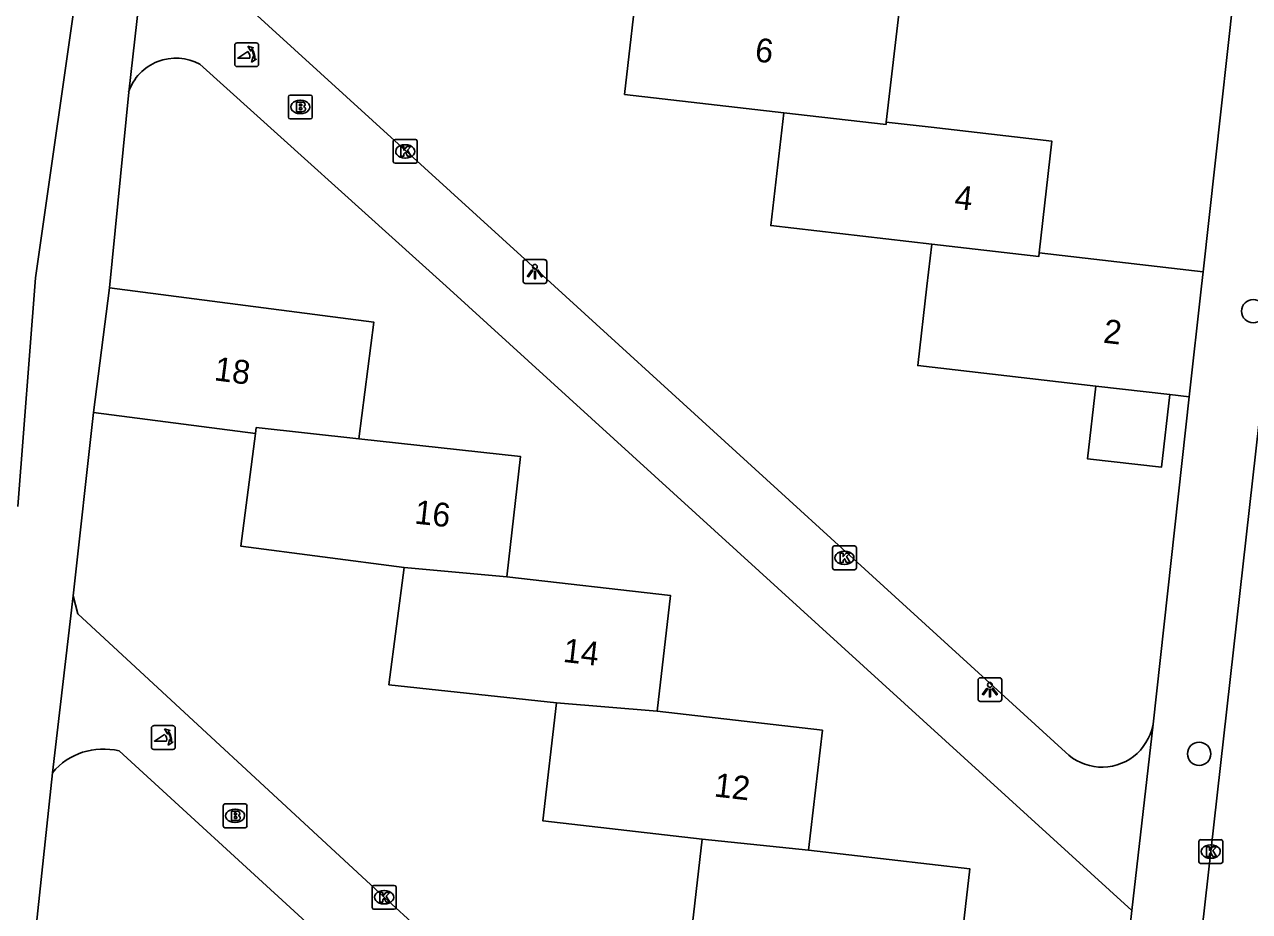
# Model space of a CAD drawing. Extents: x 162026 to 163499, y 387297 to 388169.
# Drawn here: x 162630 to 162681.4, y 387723.8 to 387761 of the extents above; entities that cross this region are included whole.
import ezdxf

# ---------------------------------------------------------------- set-up
doc = ezdxf.new("R2010")
doc.units = 0
for name, color, linetype in [('IMGEO_Boom', 7, 'Continuous'), ('IMGEO_Brandkraan', 7, 'Continuous'), ('IMGEO_Kolk', 7, 'Continuous'), ('IMGEO_Lichtpunt', 7, 'Continuous'), ('IMGEO_Pand', 7, 'Continuous'), ('IMGEO_Pand_nummerreeks', 7, 'Continuous'), ('IMGEO_Poller', 7, 'Continuous'), ('IMGEO_Rijbaan_lokaal_open', 7, 'Continuous'), ('IMGEO_Voetpad_open', 7, 'Continuous')]:
    doc.layers.add(name, color=color, linetype=linetype)

msp = doc.modelspace()

# ---------------------------------------------------------------- linework, layer by layer
at = {"layer": 'IMGEO_Boom'}
for centre in [(162681.583, 387748.956), (162679.309, 387730.378)]:
    msp.add_circle(centre, 0.489, dxfattribs=at)
at = {"layer": 'IMGEO_Brandkraan'}
for p, q in [((162641.078, 387757.101), (162641.078, 387757.953)), ((162641.153, 387758.027), (162642.005, 387758.027)), ((162641.566, 387757.807), (162641.591, 387757.807)), ((162642.079, 387757.953), (162642.079, 387757.101)), ((162641.589, 387757.247), (162641.564, 387757.247)), ((162642.005, 387757.027), (162641.153, 387757.027)), ((162638.34, 387727.35), (162638.34, 387728.202)), ((162638.415, 387728.276), (162639.267, 387728.276)), ((162638.828, 387728.056), (162638.853, 387728.056)), ((162639.341, 387728.202), (162639.341, 387727.35)), ((162638.851, 387727.496), (162638.826, 387727.496)), ((162639.267, 387727.276), (162638.415, 387727.276))]:
    msp.add_line(p, q, dxfattribs=at)
for points in [[(162641.078, 387757.101), (162641.078, 387757.953)], [(162641.153, 387758.027), (162642.005, 387758.027)], [(162641.426, 387757.727), (162641.426, 387757.327), (162641.639, 387757.327)], [(162641.657, 387757.727), (162641.426, 387757.727)], [(162642.079, 387757.953), (162642.079, 387757.101)], [(162641.605, 387757.646), (162641.551, 387757.646), (162641.551, 387757.57)], [(162641.551, 387757.57), (162641.604, 387757.57)], [(162641.613, 387757.494), (162641.551, 387757.494), (162641.551, 387757.413)], [(162641.551, 387757.413), (162641.613, 387757.413)], [(162642.005, 387757.027), (162641.153, 387757.027)], [(162638.34, 387727.35), (162638.34, 387728.202)], [(162638.415, 387728.276), (162639.267, 387728.276)], [(162638.688, 387727.976), (162638.688, 387727.576), (162638.901, 387727.576)], [(162638.919, 387727.976), (162638.688, 387727.976)], [(162638.867, 387727.895), (162638.813, 387727.895), (162638.813, 387727.819)], [(162639.341, 387728.202), (162639.341, 387727.35)], [(162638.813, 387727.819), (162638.866, 387727.819)], [(162638.875, 387727.743), (162638.813, 387727.743), (162638.813, 387727.662)], [(162638.813, 387727.662), (162638.875, 387727.662)], [(162639.267, 387727.276), (162638.415, 387727.276)]]:
    msp.add_lwpolyline(points, dxfattribs=at)
for centre, radius, start, end in [((162641.155, 387757.951), 0.0765, 91.552, 178.448), ((162641.155, 387757.951), 0.0765, 91.552, 178.448), ((162641.661, 387757.582), 0.145, 59.4692, 91.5367), ((162641.686, 387757.629), 0.0922, 285.5137, 58.1501), ((162642.003, 387757.951), 0.0765, 1.552, 88.448), ((162642.003, 387757.951), 0.0765, 1.552, 88.448), ((162641.606, 387757.608), 0.0379, 267.8285, 90.9355), ((162641.614, 387757.453), 0.0404, 269.8759, 90.5077), ((162641.645, 387757.578), 0.251, 268.6676, 293.5347), ((162641.691, 387757.437), 0.105, 301.3115, 78.989), ((162641.155, 387757.103), 0.0765, 181.552, 268.448), ((162641.155, 387757.103), 0.0765, 181.552, 268.448), ((162642.003, 387757.103), 0.0765, 271.552, 358.448), ((162642.003, 387757.103), 0.0765, 271.552, 358.448), ((162638.417, 387728.2), 0.0765, 91.552, 178.448), ((162638.417, 387728.2), 0.0765, 91.552, 178.448), ((162638.868, 387727.857), 0.0379, 267.8285, 90.9355), ((162638.923, 387727.831), 0.145, 59.4692, 91.5367), ((162638.948, 387727.878), 0.0922, 285.5137, 58.1501), ((162639.265, 387728.2), 0.0765, 1.552, 88.448), ((162639.265, 387728.2), 0.0765, 1.552, 88.448), ((162638.876, 387727.702), 0.0404, 269.8759, 90.5077), ((162638.907, 387727.827), 0.251, 268.6676, 293.5347), ((162638.953, 387727.686), 0.105, 301.3115, 78.989), ((162638.417, 387727.352), 0.0765, 181.552, 268.448), ((162638.417, 387727.352), 0.0765, 181.552, 268.448), ((162639.265, 387727.352), 0.0765, 271.552, 358.448), ((162639.265, 387727.352), 0.0765, 271.552, 358.448)]:
    msp.add_arc(centre, radius, start, end, dxfattribs=at)
for centre, major_axis, ratio, start_param, end_param in [((162641.565, 387757.527), (-0.387, 0.002), 0.722429, 4.712389, 7.853982), ((162641.59, 387757.527), (-0.39, 0.002), 0.717154, 1.570796, 4.712389), ((162638.827, 387727.776), (-0.387, 0.002), 0.722429, 4.712389, 7.853982), ((162638.852, 387727.776), (-0.39, 0.002), 0.717154, 1.570796, 4.712389)]:
    msp.add_ellipse(centre, major_axis=major_axis, ratio=ratio, start_param=start_param, end_param=end_param, dxfattribs=at)
at = {"layer": 'IMGEO_Kolk'}
for p, q in [((162645.558, 387756.163), (162646.41, 387756.163)), ((162645.483, 387755.237), (162645.483, 387756.089)), ((162645.971, 387755.943), (162645.996, 387755.943)), ((162646.484, 387756.089), (162646.484, 387755.237)), ((162646.41, 387755.163), (162645.558, 387755.163)), ((162645.994, 387755.383), (162645.969, 387755.383)), ((162663.919, 387738.178), (162663.919, 387739.03)), ((162663.994, 387739.104), (162664.846, 387739.104)), ((162664.407, 387738.884), (162664.432, 387738.884)), ((162664.92, 387739.03), (162664.92, 387738.178)), ((162664.43, 387738.324), (162664.405, 387738.324)), ((162664.846, 387738.104), (162663.994, 387738.104)), ((162679.297, 387725.849), (162679.297, 387726.701)), ((162679.372, 387726.775), (162680.224, 387726.775)), ((162679.785, 387726.555), (162679.81, 387726.555)), ((162680.298, 387726.701), (162680.298, 387725.849)), ((162679.808, 387725.995), (162679.783, 387725.995)), ((162680.224, 387725.775), (162679.372, 387725.775)), ((162644.596, 387723.931), (162644.596, 387724.783)), ((162644.671, 387724.857), (162645.523, 387724.857)), ((162645.597, 387724.783), (162645.597, 387723.931)), ((162645.084, 387724.637), (162645.109, 387724.637)), ((162645.523, 387723.857), (162644.671, 387723.857)), ((162645.107, 387724.077), (162645.082, 387724.077))]:
    msp.add_line(p, q, dxfattribs=at)
for points in [[(162645.558, 387756.163), (162646.41, 387756.163)], [(162645.483, 387755.237), (162645.483, 387756.089)], [(162645.804, 387755.863), (162645.927, 387755.863), (162645.927, 387755.712), (162646.057, 387755.863), (162646.221, 387755.863), (162646.075, 387755.712), (162646.228, 387755.463), (162646.076, 387755.463), (162645.991, 387755.627), (162645.927, 387755.56), (162645.927, 387755.463), (162645.804, 387755.463), (162645.804, 387755.863)], [(162646.484, 387756.089), (162646.484, 387755.237)], [(162646.41, 387755.163), (162645.558, 387755.163)], [(162663.919, 387738.178), (162663.919, 387739.03)], [(162663.994, 387739.104), (162664.846, 387739.104)], [(162664.24, 387738.804), (162664.363, 387738.804), (162664.363, 387738.653), (162664.493, 387738.804), (162664.657, 387738.804), (162664.511, 387738.653), (162664.664, 387738.404), (162664.512, 387738.404), (162664.427, 387738.568), (162664.363, 387738.501), (162664.363, 387738.404), (162664.24, 387738.404), (162664.24, 387738.804)], [(162664.92, 387739.03), (162664.92, 387738.178)], [(162664.846, 387738.104), (162663.994, 387738.104)], [(162679.297, 387725.849), (162679.297, 387726.701)], [(162679.372, 387726.775), (162680.224, 387726.775)], [(162679.618, 387726.475), (162679.741, 387726.475), (162679.741, 387726.324), (162679.871, 387726.475), (162680.035, 387726.475), (162679.889, 387726.324), (162680.042, 387726.075), (162679.89, 387726.075), (162679.805, 387726.239), (162679.741, 387726.172), (162679.741, 387726.075), (162679.618, 387726.075), (162679.618, 387726.475)], [(162680.298, 387726.701), (162680.298, 387725.849)], [(162680.224, 387725.775), (162679.372, 387725.775)], [(162644.596, 387723.931), (162644.596, 387724.783)], [(162644.671, 387724.857), (162645.523, 387724.857)], [(162645.597, 387724.783), (162645.597, 387723.931)], [(162644.917, 387724.557), (162645.04, 387724.557), (162645.04, 387724.406), (162645.17, 387724.557), (162645.334, 387724.557), (162645.188, 387724.406), (162645.341, 387724.157), (162645.189, 387724.157), (162645.104, 387724.321), (162645.04, 387724.254), (162645.04, 387724.157), (162644.917, 387724.157), (162644.917, 387724.557)], [(162645.523, 387723.857), (162644.671, 387723.857)]]:
    msp.add_lwpolyline(points, dxfattribs=at)
for centre, start, end in [((162645.56, 387756.087), 91.552, 178.448), ((162645.56, 387756.087), 91.552, 178.448), ((162646.408, 387756.087), 1.552, 88.448), ((162646.408, 387756.087), 1.552, 88.448), ((162645.56, 387755.239), 181.552, 268.448), ((162645.56, 387755.239), 181.552, 268.448), ((162646.408, 387755.239), 271.552, 358.448), ((162646.408, 387755.239), 271.552, 358.448), ((162663.996, 387739.028), 91.552, 178.448), ((162663.996, 387739.028), 91.552, 178.448), ((162664.844, 387739.028), 1.552, 88.448), ((162664.844, 387739.028), 1.552, 88.448), ((162663.996, 387738.18), 181.552, 268.448), ((162663.996, 387738.18), 181.552, 268.448), ((162664.844, 387738.18), 271.552, 358.448), ((162664.844, 387738.18), 271.552, 358.448), ((162679.374, 387726.699), 91.552, 178.448), ((162679.374, 387726.699), 91.552, 178.448), ((162680.222, 387726.699), 1.552, 88.448), ((162680.222, 387726.699), 1.552, 88.448), ((162679.374, 387725.851), 181.552, 268.448), ((162679.374, 387725.851), 181.552, 268.448), ((162680.222, 387725.851), 271.552, 358.448), ((162680.222, 387725.851), 271.552, 358.448), ((162644.673, 387724.781), 91.552, 178.448), ((162644.673, 387724.781), 91.552, 178.448), ((162645.521, 387724.781), 1.552, 88.448), ((162645.521, 387724.781), 1.552, 88.448), ((162644.673, 387723.933), 181.552, 268.448), ((162644.673, 387723.933), 181.552, 268.448), ((162645.521, 387723.933), 271.552, 358.448), ((162645.521, 387723.933), 271.552, 358.448)]:
    msp.add_arc(centre, 0.0765, start, end, dxfattribs=at)
for centre, major_axis, ratio, start_param, end_param in [((162645.97, 387755.663), (-0.387, 0.002), 0.722429, 4.712389, 7.853982), ((162645.995, 387755.663), (-0.39, 0.002), 0.717154, 1.570796, 4.712389), ((162664.406, 387738.604), (-0.387, 0.002), 0.722429, 4.712389, 7.853982), ((162664.431, 387738.604), (-0.39, 0.002), 0.717154, 1.570796, 4.712389), ((162679.784, 387726.275), (-0.387, 0.002), 0.722429, 4.712389, 7.853982), ((162679.809, 387726.275), (-0.39, 0.002), 0.717154, 1.570796, 4.712389), ((162645.083, 387724.357), (-0.387, 0.002), 0.722429, 4.712389, 7.853982), ((162645.108, 387724.357), (-0.39, 0.002), 0.717154, 1.570796, 4.712389)]:
    msp.add_ellipse(centre, major_axis=major_axis, ratio=ratio, start_param=start_param, end_param=end_param, dxfattribs=at)
at = {"layer": 'IMGEO_Lichtpunt'}
for p, q in [((162650.929, 387751.023), (162650.929, 387750.216)), ((162650.929, 387751.023), (162650.929, 387750.216)), ((162651.831, 387751.118), (162651.023, 387751.118)), ((162651.831, 387751.118), (162651.023, 387751.118)), ((162651.925, 387750.216), (162651.925, 387751.023)), ((162651.925, 387750.216), (162651.925, 387751.023)), ((162651.023, 387750.122), (162651.831, 387750.122)), ((162651.023, 387750.122), (162651.831, 387750.122)), ((162670.93, 387733.571), (162670.122, 387733.571)), ((162670.93, 387733.571), (162670.122, 387733.571)), ((162670.028, 387733.476), (162670.028, 387732.669)), ((162670.028, 387733.476), (162670.028, 387732.669)), ((162671.024, 387732.669), (162671.024, 387733.476)), ((162671.024, 387732.669), (162671.024, 387733.476)), ((162670.122, 387732.575), (162670.93, 387732.575)), ((162670.122, 387732.575), (162670.93, 387732.575))]:
    msp.add_line(p, q, dxfattribs=at)
for points in [[(162651.303, 387750.687), (162651.342, 387750.659), (162651.154, 387750.397), (162651.116, 387750.424), (162651.303, 387750.687)], [(162651.405, 387750.639), (162651.452, 387750.639), (162651.452, 387750.317), (162651.405, 387750.317), (162651.405, 387750.639)], [(162651.515, 387750.659), (162651.553, 387750.686), (162651.74, 387750.424), (162651.701, 387750.396), (162651.515, 387750.659)], [(162670.402, 387733.14), (162670.441, 387733.112), (162670.253, 387732.85), (162670.215, 387732.877), (162670.402, 387733.14)], [(162670.504, 387733.092), (162670.551, 387733.092), (162670.551, 387732.77), (162670.504, 387732.77), (162670.504, 387733.092)], [(162670.614, 387733.112), (162670.652, 387733.139), (162670.839, 387732.877), (162670.8, 387732.849), (162670.614, 387733.112)]]:
    msp.add_lwpolyline(points, dxfattribs=at)
for centre in [(162651.428, 387750.821), (162670.527, 387733.274)]:
    msp.add_circle(centre, 0.0994, dxfattribs=at)
for centre, start, end in [((162651.023, 387751.023), 90, 180), ((162651.023, 387751.023), 90, 180), ((162651.831, 387751.023), 0, 90), ((162651.831, 387751.023), 0, 90), ((162651.023, 387750.216), 180, 270), ((162651.023, 387750.216), 180, 270), ((162651.831, 387750.216), 270, 0), ((162651.831, 387750.216), 270, 360), ((162670.122, 387733.476), 90, 180), ((162670.122, 387733.476), 90, 180), ((162670.93, 387733.476), 0, 90), ((162670.93, 387733.476), 0, 90), ((162670.122, 387732.669), 180, 270), ((162670.122, 387732.669), 180, 270), ((162670.93, 387732.669), 270, 0), ((162670.93, 387732.669), 270, 360)]:
    msp.add_arc(centre, 0.0946, start, end, dxfattribs=at)
at = {"layer": 'IMGEO_Pand'}
for points in [[(162661.871, 387757.287), (162655.191, 387758.054), (162655.794, 387763.302), (162666.769, 387762.041), (162666.178, 387756.888)], [(162668.086, 387751.77), (162661.327, 387752.546), (162661.871, 387757.287)], [(162666.178, 387756.888), (162666.167, 387756.794), (162661.871, 387757.287)], [(162666.178, 387756.888), (162668.063, 387756.672), (162673.129, 387756.09), (162672.591, 387751.4)], [(162668.086, 387751.77), (162667.883, 387750), (162667.501, 387746.671), (162674.973, 387745.813)], [(162672.591, 387751.4), (162672.575, 387751.245), (162668.086, 387751.77)], [(162679.474, 387750.609), (162672.591, 387751.4)], [(162678.885, 387745.363), (162679.406, 387750), (162679.474, 387750.609)], [(162632.898, 387744.7), (162633.575, 387749.93)], [(162633.575, 387749.93), (162644.665, 387748.496), (162644.033, 387743.601)], [(162678.078, 387745.456), (162677.727, 387742.403), (162674.622, 387742.76), (162674.973, 387745.813)], [(162674.973, 387745.813), (162678.078, 387745.456)], [(162678.078, 387745.456), (162678.885, 387745.363)], [(162639.699, 387743.822), (162632.898, 387744.7)], [(162639.699, 387743.822), (162639.087, 387739.089), (162645.934, 387738.204)], [(162644.033, 387743.601), (162639.727, 387744.073), (162639.699, 387743.822)], [(162650.245, 387737.811), (162650.828, 387742.854), (162644.033, 387743.601)], [(162645.934, 387738.204), (162645.297, 387733.275), (162652.327, 387732.516)], [(162650.245, 387737.811), (162645.934, 387738.204)], [(162656.562, 387732.166), (162657.121, 387737.016), (162650.245, 387737.811)], [(162658.448, 387726.795), (162651.755, 387727.568), (162652.327, 387732.516)], [(162652.327, 387732.516), (162656.562, 387732.166)], [(162656.562, 387732.166), (162663.494, 387731.365), (162662.913, 387726.334)], [(162658.448, 387726.795), (162657.883, 387721.907), (162664.679, 387721.122)], [(162662.913, 387726.334), (162658.448, 387726.795)], [(162669.134, 387720.812), (162669.682, 387725.552), (162662.913, 387726.334)]]:
    msp.add_lwpolyline(points, dxfattribs=at)
at = {"layer": 'IMGEO_Poller'}
for p, q in [((162638.829, 387760.124), (162638.829, 387759.317)), ((162638.829, 387760.124), (162638.829, 387759.317)), ((162639.731, 387760.219), (162638.923, 387760.219)), ((162639.731, 387760.219), (162638.923, 387760.219)), ((162639.825, 387759.317), (162639.825, 387760.124)), ((162639.825, 387759.317), (162639.825, 387760.124)), ((162638.923, 387759.222), (162639.731, 387759.222)), ((162638.923, 387759.222), (162639.731, 387759.222)), ((162636.234, 387731.56), (162635.426, 387731.56)), ((162636.234, 387731.56), (162635.426, 387731.56)), ((162635.332, 387731.465), (162635.332, 387730.658)), ((162635.332, 387731.465), (162635.332, 387730.658)), ((162636.328, 387730.658), (162636.328, 387731.465)), ((162636.328, 387730.658), (162636.328, 387731.465)), ((162635.426, 387730.563), (162636.234, 387730.563)), ((162635.426, 387730.563), (162636.234, 387730.563))]:
    msp.add_line(p, q, dxfattribs=at)
for points in [[(162639.464, 387759.575), (162638.951, 387759.575), (162639.381, 387759.85)], [(162639.508, 387759.948), (162639.496, 387759.875), (162639.371, 387760.08)], [(162639.371, 387760.08), (162639.602, 387760.014), (162639.531, 387759.982)], [(162639.524, 387759.403), (162639.59, 387759.634), (162639.62, 387759.566)], [(162639.656, 387759.539), (162639.728, 387759.528), (162639.524, 387759.403)], [(162635.967, 387730.916), (162635.454, 387730.916), (162635.884, 387731.191)], [(162636.011, 387731.289), (162635.999, 387731.216), (162635.874, 387731.421)], [(162635.874, 387731.421), (162636.105, 387731.355), (162636.034, 387731.323)], [(162636.027, 387730.744), (162636.093, 387730.975), (162636.123, 387730.907)], [(162636.159, 387730.88), (162636.231, 387730.869), (162636.027, 387730.744)]]:
    msp.add_lwpolyline(points, dxfattribs=at)
for centre, radius, start, end in [((162638.923, 387760.124), 0.0946, 90, 180), ((162638.923, 387760.124), 0.0946, 90, 180), ((162639.136, 387759.625), 0.332, 351.3247, 42.4854), ((162639.15, 387759.635), 0.476, 351.7527, 41.1691), ((162639.15, 387759.635), 0.516, 349.3569, 42.2912), ((162639.731, 387760.124), 0.0946, 0, 90), ((162639.731, 387760.124), 0.0946, 0, 90), ((162638.923, 387759.317), 0.0946, 180, 270), ((162638.923, 387759.317), 0.0946, 180, 270), ((162639.731, 387759.317), 0.0946, 270, 0), ((162639.731, 387759.317), 0.0946, 270, 0), ((162635.426, 387731.465), 0.0946, 90, 180), ((162635.426, 387731.465), 0.0946, 90, 180), ((162636.234, 387731.465), 0.0946, 0, 90), ((162636.234, 387731.465), 0.0946, 0, 90), ((162635.639, 387730.966), 0.332, 351.3247, 42.4854), ((162635.653, 387730.976), 0.476, 351.7527, 41.1691), ((162635.653, 387730.976), 0.516, 349.3569, 42.2912), ((162635.426, 387730.658), 0.0946, 180, 270), ((162635.426, 387730.658), 0.0946, 180, 270), ((162636.234, 387730.658), 0.0946, 270, 0), ((162636.234, 387730.658), 0.0946, 270, 0)]:
    msp.add_arc(centre, radius, start, end, dxfattribs=at)
at = {"layer": 'IMGEO_Rijbaan_lokaal_open'}
msp.add_lwpolyline([(162675.05, 387684.001), (162679.798, 387726.275), (162682.092, 387746.696), (162682.454, 387750), (162684.111, 387765.132), (162684.295, 387766.869)], dxfattribs=at)
at = {"layer": 'IMGEO_Voetpad_open'}
for points in [[(162681.254, 387766.715), (162679.474, 387750.609)], [(162629.719, 387740.755), (162630.46, 387750.361), (162632.335, 387763.473), (162632.685, 387766.394), (162632.346, 387766.405)], [(162635.292, 387766.19), (162634.374, 387758.152)], [(162677.376, 387731.619), (162677.366, 387731.569), (162677.319, 387731.379), (162677.255, 387731.195), (162677.174, 387731.017), (162677.078, 387730.847), (162676.967, 387730.686), (162676.843, 387730.536), (162676.705, 387730.397), (162676.555, 387730.271), (162676.395, 387730.16), (162676.226, 387730.062), (162676.048, 387729.981), (162675.864, 387729.916), (162675.675, 387729.867), (162675.482, 387729.835), (162675.287, 387729.821), (162675.092, 387729.824), (162674.898, 387729.845), (162674.706, 387729.883), (162674.518, 387729.938), (162674.337, 387730.009), (162674.162, 387730.097), (162673.996, 387730.199), (162673.839, 387730.316), (162673.694, 387730.447), (162652.251, 387750), (162635.879, 387764.923)], [(162637.36, 387759.317), (162647.696, 387750), (162676.487, 387723.799)], [(162633.575, 387749.93), (162634.374, 387758.152)], [(162678.885, 387745.363), (162677.376, 387731.619)], [(162632.898, 387744.7), (162632.047, 387737.006)], [(162631.177, 387729.587), (162632.047, 387737.006)], [(162632.047, 387737.006), (162632.246, 387736.255), (162645.097, 387724.357), (162670.572, 387701.077)], [(162677.376, 387731.619), (162676.487, 387723.799)], [(162673.23, 387694.555), (162633.969, 387730.499)], [(162631.177, 387729.587), (162630.251, 387720.893)], [(162676.487, 387723.799), (162676.064, 387720.012)]]:
    msp.add_lwpolyline(points, dxfattribs=at)
for centre, radius, start, end in [((162636.351, 387757.493), 2.084, 61.0489, 161.578), ((162633.303, 387727.808), 2.772, 76.1044, 140.0746)]:
    msp.add_arc(centre, radius, start, end, dxfattribs=at)

# ---------------------------------------------------------------- texts
at = {"layer": 'IMGEO_Pand_nummerreeks'}
for s, rotation, p in [('6', 353.4454, (162660.634, 387759.444)), ('4', 353.4511, (162669.007, 387753.262)), ('2', 353.4511, (162675.256, 387747.636)), ('18', 352.6339, (162637.933, 387746.059)), ('16', 353.7348, (162646.342, 387740.046)), ('14', 353.4057, (162652.576, 387734.24)), ('12', 353.4086, (162658.918, 387728.592))]:
    msp.add_text(s, height=1, rotation=rotation, dxfattribs=at).set_placement(p)

doc.saveas('drawing.dxf')
